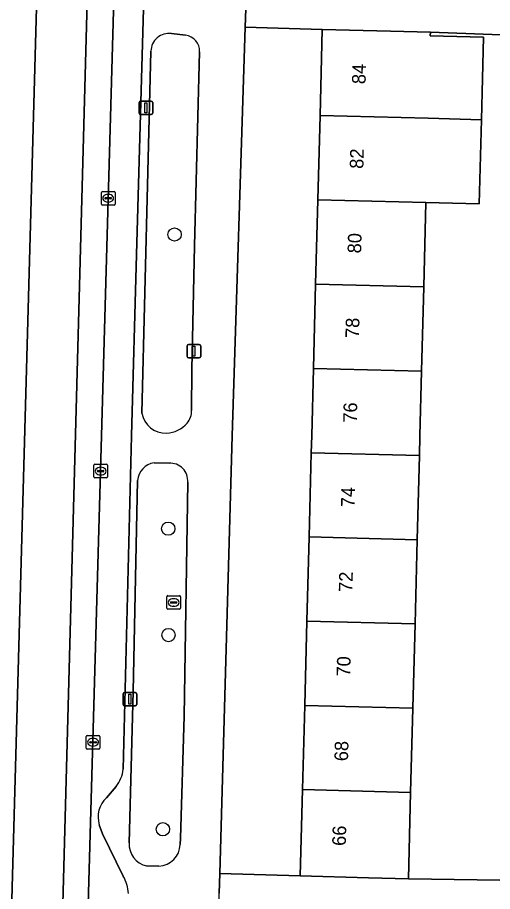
# Model space of a CAD drawing. Extents: x 162026 to 163502, y 387295 to 388169.
# Drawn here: x 162901 to 162935.8, y 387966.5 to 388030.7 of the extents above; entities that cross this region are included whole.
import ezdxf

# ---------------------------------------------------------------- set-up
doc = ezdxf.new("R2010")
doc.units = 0
for name, color, linetype in [('IMGEO_Boom', 7, 'Continuous'), ('IMGEO_Erf', 7, 'Continuous'), ('IMGEO_Fietspad_gesloten', 7, 'Continuous'), ('IMGEO_Groenvoorziening', 7, 'Continuous'), ('IMGEO_Kolk', 7, 'Continuous'), ('IMGEO_Lichtmast', 7, 'Continuous'), ('IMGEO_Pand', 7, 'Continuous'), ('IMGEO_Pand_nummerreeks', 7, 'Continuous'), ('IMGEO_Parkeervlak_open', 7, 'Continuous'), ('IMGEO_Rijbaan_lokaal_gesloten', 7, 'Continuous'), ('IMGEO_Rioolput', 7, 'Continuous'), ('IMGEO_Voetpad_open', 7, 'Continuous')]:
    doc.layers.add(name, color=color, linetype=linetype)

msp = doc.modelspace()

# ---------------------------------------------------------------- linework, layer by layer
at = {"layer": 'IMGEO_Boom'}
for centre in [(162912.495, 388014.794), (162912.026, 387993.19), (162912.046, 387985.378), (162911.635, 387971.112)]:
    msp.add_circle(centre, 0.489, dxfattribs=at)
at = {"layer": 'IMGEO_Erf'}
msp.add_lwpolyline([(162922.563, 388000), (162922.692, 388004.964), (162922.852, 388011.156), (162923.013, 388017.347), (162923.173, 388023.539), (162923.337, 388029.851), (162917.682, 388030.032), (162916.722, 388000), (162915.809, 387967.853), (162921.724, 387967.685), (162921.889, 387974.022), (162922.049, 387980.209), (162922.21, 387986.396), (162922.37, 387992.583), (162922.531, 387998.77)], close=True, dxfattribs=at)
msp.add_lwpolyline([(162942.908, 388029.217), (162931.273, 388029.645), (162931.266, 388029.381), (162935.182, 388029.28), (162935.024, 388023.211), (162934.864, 388017.04), (162930.949, 388017.141), (162930.788, 388010.95), (162930.627, 388004.758), (162930.504, 388000), (162930.467, 387998.564), (162930.306, 387992.377), (162930.146, 387986.19), (162929.985, 387980.003), (162929.824, 387973.816), (162929.66, 387967.479), (162941.412, 387967.299)], dxfattribs=at)
at = {"layer": 'IMGEO_Fietspad_gesloten'}
for points in [[(162903.619, 388077.509), (162901.498, 388077.6), (162901.494, 388077.516), (162899.383, 388000), (162898.278, 387962.027), (162898.072, 387958.759), (162897.596, 387940.468), (162897.548, 387939.45), (162899.815, 387939.393)], [(162908.764, 388058.137), (162909.394, 388076.512), (162909.458, 388077.274), (162907.308, 388077.349), (162903.572, 387939.298), (162905.708, 387939.244), (162905.423, 387939.747), (162907.132, 388000)]]:
    msp.add_lwpolyline(points, close=True, dxfattribs=at)
at = {"layer": 'IMGEO_Groenvoorziening'}
for points in [[(162913.298, 388029.43), (162912.265, 388029.558)], [(162910.753, 388028.256), (162910.092, 388001.684)], [(162913.738, 388001.881), (162913.768, 388004.873), (162913.951, 388013.971), (162914.334, 388028.224)], [(162912.084, 387998), (162911.002, 387998.029)], [(162909.768, 387996.72), (162909.457, 387981.242), (162909.155, 387970.124)], [(162912.905, 387969.997), (162912.938, 387970.466), (162913.19, 387979.417), (162913.457, 387996.598)], [(162910.435, 387968.415), (162911.337, 387968.402)]]:
    msp.add_lwpolyline(points, dxfattribs=at)
for centre, radius, start, end in [((162912.1, 388028.221), 1.347, 82.96335, 178.50087), ((162913.152, 388028.257), 1.183, 358.42338, 82.90429), ((162911.823, 388001.965), 1.753, 189.20643, 272.62252), ((162912.341, 388001.824), 1.398, 320.63309, 2.35141), ((162911.812, 388002.359), 2.148, 272.42673, 318.54095), ((162911.193, 387996.613), 1.429, 97.66974, 175.7089), ((162912.17, 387996.711), 1.292, 354.97948, 93.82303), ((162910.793, 387970.017), 1.641, 176.25283, 257.41183), ((162911.262, 387970.044), 1.644, 272.61154, 358.36661)]:
    msp.add_arc(centre, radius, start, end, dxfattribs=at)
at = {"layer": 'IMGEO_Kolk'}
for p, q in [((162907.118, 388017.033), (162907.118, 388017.885)), ((162907.193, 388017.959), (162908.045, 388017.959)), ((162907.42, 388017.502), (162907.818, 388017.502)), ((162907.606, 388017.739), (162907.631, 388017.739)), ((162908.119, 388017.885), (162908.119, 388017.033)), ((162908.045, 388016.959), (162907.193, 388016.959)), ((162907.377, 388017.453), (162907.377, 388017.465)), ((162907.815, 388017.416), (162907.417, 388017.416)), ((162907.629, 388017.179), (162907.604, 388017.179)), ((162907.861, 388017.465), (162907.861, 388017.453)), ((162906.564, 387996.992), (162906.564, 387997.844)), ((162906.639, 387997.918), (162907.491, 387997.918)), ((162907.052, 387997.698), (162907.077, 387997.698)), ((162907.565, 387997.844), (162907.565, 387996.992)), ((162906.823, 387997.412), (162906.823, 387997.424)), ((162907.261, 387997.375), (162906.863, 387997.375)), ((162906.866, 387997.461), (162907.264, 387997.461)), ((162907.075, 387997.138), (162907.05, 387997.138)), ((162907.307, 387997.424), (162907.307, 387997.412)), ((162907.491, 387996.918), (162906.639, 387996.918)), ((162906.006, 387977.075), (162906.006, 387977.927)), ((162906.081, 387978.001), (162906.933, 387978.001)), ((162906.494, 387977.781), (162906.519, 387977.781)), ((162907.007, 387977.927), (162907.007, 387977.075)), ((162906.265, 387977.495), (162906.265, 387977.507)), ((162906.703, 387977.458), (162906.305, 387977.458)), ((162906.308, 387977.544), (162906.706, 387977.544)), ((162906.517, 387977.221), (162906.492, 387977.221)), ((162906.749, 387977.507), (162906.749, 387977.495)), ((162906.933, 387977.001), (162906.081, 387977.001))]:
    msp.add_line(p, q, dxfattribs=at)
for points in [[(162907.118, 388017.033), (162907.118, 388017.885)], [(162907.193, 388017.959), (162908.045, 388017.959)], [(162908.119, 388017.885), (162908.119, 388017.033)], [(162908.045, 388016.959), (162907.193, 388016.959)], [(162906.564, 387996.992), (162906.564, 387997.844)], [(162906.639, 387997.918), (162907.491, 387997.918)], [(162907.565, 387997.844), (162907.565, 387996.992)], [(162907.491, 387996.918), (162906.639, 387996.918)], [(162906.006, 387977.075), (162906.006, 387977.927)], [(162906.081, 387978.001), (162906.933, 387978.001)], [(162907.007, 387977.927), (162907.007, 387977.075)], [(162906.933, 387977.001), (162906.081, 387977.001)]]:
    msp.add_lwpolyline(points, dxfattribs=at)
for centre, radius, start, end in [((162907.195, 388017.883), 0.0765, 91.55205, 178.44795), ((162907.195, 388017.883), 0.0765, 91.55205, 178.44795), ((162907.417, 388017.462), 0.0403, 85.87752, 175.75265), ((162907.822, 388017.464), 0.0386, 1.73085, 96.63898), ((162908.043, 388017.883), 0.0765, 1.55205, 88.44795), ((162908.043, 388017.883), 0.0765, 1.55205, 88.44795), ((162907.195, 388017.035), 0.0765, 181.55205, 268.44795), ((162907.195, 388017.035), 0.0765, 181.55205, 268.44795), ((162907.414, 388017.452), 0.0366, 178.93798, 274.71019), ((162907.818, 388017.459), 0.043, 264.86636, 352.45326), ((162908.043, 388017.035), 0.0765, 271.55205, 358.44795), ((162908.043, 388017.035), 0.0765, 271.55205, 358.44795), ((162906.641, 387997.842), 0.0765, 91.55205, 178.44795), ((162906.641, 387997.842), 0.0765, 91.55205, 178.44795), ((162907.489, 387997.842), 0.0765, 1.55205, 88.44795), ((162907.489, 387997.842), 0.0765, 1.55205, 88.44795), ((162906.641, 387996.994), 0.0765, 181.55205, 268.44795), ((162906.641, 387996.994), 0.0765, 181.55205, 268.44795), ((162906.863, 387997.421), 0.0403, 85.87752, 175.75265), ((162906.86, 387997.411), 0.0366, 178.93798, 274.71019), ((162907.264, 387997.418), 0.043, 264.86636, 352.45326), ((162907.268, 387997.423), 0.0386, 1.73085, 96.63898), ((162907.489, 387996.994), 0.0765, 271.55205, 358.44795), ((162907.489, 387996.994), 0.0765, 271.55205, 358.44795), ((162906.083, 387977.925), 0.0765, 91.55205, 178.44795), ((162906.083, 387977.925), 0.0765, 91.55205, 178.44795), ((162906.931, 387977.925), 0.0765, 1.55205, 88.44795), ((162906.931, 387977.925), 0.0765, 1.55205, 88.44795), ((162906.083, 387977.077), 0.0765, 181.55205, 268.44795), ((162906.083, 387977.077), 0.0765, 181.55205, 268.44795), ((162906.305, 387977.504), 0.0403, 85.87752, 175.75265), ((162906.302, 387977.494), 0.0366, 178.93798, 274.71019), ((162906.706, 387977.501), 0.043, 264.86636, 352.45326), ((162906.71, 387977.506), 0.0386, 1.73085, 96.63898), ((162906.931, 387977.077), 0.0765, 271.55205, 358.44795), ((162906.931, 387977.077), 0.0765, 271.55205, 358.44795)]:
    msp.add_arc(centre, radius, start, end, dxfattribs=at)
for centre, major_axis, ratio, start_param, end_param in [((162907.605, 388017.459), (-0.387, 0.002), 0.722429, 4.712389, 7.853982), ((162907.63, 388017.459), (-0.39, 0.002), 0.717154, 1.570796, 4.712389), ((162907.051, 387997.418), (-0.387, 0.002), 0.722429, 4.712389, 7.853982), ((162907.076, 387997.418), (-0.39, 0.002), 0.717154, 1.570796, 4.712389), ((162906.493, 387977.501), (-0.387, 0.002), 0.722429, 4.712389, 7.853982), ((162906.518, 387977.501), (-0.39, 0.002), 0.717154, 1.570796, 4.712389)]:
    msp.add_ellipse(centre, major_axis=major_axis, ratio=ratio, start_param=start_param, end_param=end_param, dxfattribs=at)
at = {"layer": 'IMGEO_Lichtmast'}
for p, q in [((162909.996, 388024.598), (162910.786, 388024.598)), ((162910.786, 388024.598), (162909.996, 388024.598)), ((162909.896, 388023.698), (162909.896, 388024.498)), ((162909.896, 388024.498), (162909.896, 388023.698)), ((162910.886, 388024.498), (162910.886, 388023.698)), ((162910.886, 388023.698), (162910.886, 388024.498)), ((162910.786, 388023.598), (162909.996, 388023.598)), ((162909.996, 388023.598), (162910.786, 388023.598)), ((162913.42, 388005.829), (162913.42, 388006.629)), ((162913.42, 388006.629), (162913.42, 388005.829)), ((162913.52, 388006.729), (162914.31, 388006.729)), ((162914.31, 388006.729), (162913.52, 388006.729)), ((162914.41, 388006.629), (162914.41, 388005.829)), ((162914.41, 388005.829), (162914.41, 388006.629)), ((162914.31, 388005.729), (162913.52, 388005.729)), ((162913.52, 388005.729), (162914.31, 388005.729)), ((162908.722, 387980.266), (162908.722, 387981.066)), ((162908.722, 387981.066), (162908.722, 387980.266)), ((162908.822, 387981.166), (162909.612, 387981.166)), ((162909.612, 387981.166), (162908.822, 387981.166)), ((162909.712, 387981.066), (162909.712, 387980.266)), ((162909.712, 387980.266), (162909.712, 387981.066)), ((162909.612, 387980.166), (162908.822, 387980.166)), ((162908.822, 387980.166), (162909.612, 387980.166))]:
    msp.add_line(p, q, dxfattribs=at)
for points in [[(162910.316, 388024.473), (162910.466, 388024.473), (162910.466, 388023.723), (162910.316, 388023.723), (162910.316, 388024.473)], [(162913.84, 388006.604), (162913.99, 388006.604), (162913.99, 388005.854), (162913.84, 388005.854), (162913.84, 388006.604)], [(162909.142, 387981.041), (162909.292, 387981.041), (162909.292, 387980.291), (162909.142, 387980.291), (162909.142, 387981.041)]]:
    msp.add_lwpolyline(points, dxfattribs=at)
for centre, start, end in [((162909.996, 388024.498), 90, 180), ((162909.996, 388024.498), 90, 180), ((162910.786, 388024.498), 0, 90), ((162910.786, 388024.498), 360, 90), ((162909.996, 388023.698), 180, 270), ((162909.996, 388023.698), 180, 270), ((162910.786, 388023.698), 270, 0), ((162910.786, 388023.698), 270, 0), ((162913.52, 388006.629), 90, 180), ((162913.52, 388006.629), 90, 180), ((162914.31, 388006.629), 0, 90), ((162914.31, 388006.629), 360, 90), ((162913.52, 388005.829), 180, 270), ((162913.52, 388005.829), 180, 270), ((162914.31, 388005.829), 270, 0), ((162914.31, 388005.829), 270, 0), ((162908.822, 387981.066), 90, 180), ((162908.822, 387981.066), 90, 180), ((162909.612, 387981.066), 0, 90), ((162909.612, 387981.066), 360, 90), ((162908.822, 387980.266), 180, 270), ((162908.822, 387980.266), 180, 270), ((162909.612, 387980.266), 270, 0), ((162909.612, 387980.266), 270, 0)]:
    msp.add_arc(centre, 0.1, start, end, dxfattribs=at)
at = {"layer": 'IMGEO_Pand'}
for points in [[(162931.266, 388029.381), (162931.273, 388029.645), (162928.336, 388029.721), (162923.337, 388029.851), (162923.173, 388023.539), (162931.109, 388023.333), (162935.024, 388023.211), (162935.182, 388029.28)], [(162935.024, 388023.211), (162931.109, 388023.333), (162923.173, 388023.539), (162923.013, 388017.347), (162930.949, 388017.141), (162934.864, 388017.04)], [(162923.013, 388017.347), (162922.852, 388011.156), (162930.788, 388010.95), (162930.949, 388017.141)], [(162930.627, 388004.758), (162930.788, 388010.95), (162922.852, 388011.156), (162922.692, 388004.964)], [(162922.692, 388004.964), (162922.563, 388000), (162922.531, 387998.77), (162930.467, 387998.564), (162930.504, 388000), (162930.627, 388004.758)], [(162922.531, 387998.77), (162922.37, 387992.583), (162930.306, 387992.377), (162930.467, 387998.564)], [(162930.146, 387986.19), (162930.306, 387992.377), (162922.37, 387992.583), (162922.21, 387986.396)], [(162929.985, 387980.003), (162930.146, 387986.19), (162922.21, 387986.396), (162922.049, 387980.209)], [(162922.049, 387980.209), (162921.889, 387974.022), (162929.824, 387973.816), (162929.985, 387980.003)], [(162921.889, 387974.022), (162921.724, 387967.685), (162926.723, 387967.555), (162929.66, 387967.479), (162929.824, 387973.816)]]:
    msp.add_lwpolyline(points, close=True, dxfattribs=at)
at = {"layer": 'IMGEO_Parkeervlak_open'}
for points in [[(162909.458, 388077.274), (162909.394, 388076.512), (162908.764, 388058.137), (162907.132, 388000), (162905.423, 387939.747), (162905.708, 387939.244), (162905.709, 387939.387)], [(162909.699, 388013.338), (162911.347, 388070.968), (162911.403, 388073.627)], [(162908.724, 387975.533), (162909.319, 388000), (162909.699, 388013.338)], [(162907.492, 387973.424), (162908.211, 387974.246)], [(162908.728, 387967.668), (162907.208, 387970.785), (162906.966, 387971.442)]]:
    msp.add_lwpolyline(points, dxfattribs=at)
for centre, radius, start, end in [((162906.043, 387975.856), 2.7, 323.40294, 353.13247), ((162908.774, 387972.023), 1.899, 132.46032, 197.81363), ((162905.868, 387966.108), 3.258, 5.07097, 28.60832)]:
    msp.add_arc(centre, radius, start, end, dxfattribs=at)
at = {"layer": 'IMGEO_Rijbaan_lokaal_gesloten'}
msp.add_lwpolyline([(162907.308, 388077.349), (162903.619, 388077.509), (162899.815, 387939.393), (162903.572, 387939.298)], close=True, dxfattribs=at)
at = {"layer": 'IMGEO_Rioolput'}
for p, q in [((162911.927, 387987.343), (162911.927, 387988.195)), ((162912.002, 387988.269), (162912.854, 387988.269)), ((162912.415, 387988.049), (162912.44, 387988.049)), ((162912.928, 387988.195), (162912.928, 387987.343)), ((162912.186, 387987.763), (162912.186, 387987.775)), ((162912.624, 387987.726), (162912.226, 387987.726)), ((162912.229, 387987.812), (162912.627, 387987.812)), ((162912.438, 387987.489), (162912.413, 387987.489)), ((162912.67, 387987.775), (162912.67, 387987.763)), ((162912.854, 387987.269), (162912.002, 387987.269))]:
    msp.add_line(p, q, dxfattribs=at)
for points in [[(162911.927, 387987.343), (162911.927, 387988.195)], [(162912.002, 387988.269), (162912.854, 387988.269)], [(162912.928, 387988.195), (162912.928, 387987.343)], [(162912.854, 387987.269), (162912.002, 387987.269)]]:
    msp.add_lwpolyline(points, dxfattribs=at)
for centre, radius, start, end in [((162912.004, 387988.193), 0.0765, 91.55205, 178.44795), ((162912.004, 387988.193), 0.0765, 91.55205, 178.44795), ((162912.852, 387988.193), 0.0765, 1.55205, 88.44795), ((162912.852, 387988.193), 0.0765, 1.55205, 88.44795), ((162912.004, 387987.345), 0.0765, 181.55205, 268.44795), ((162912.004, 387987.345), 0.0765, 181.55205, 268.44795), ((162912.226, 387987.772), 0.0403, 85.87752, 175.75265), ((162912.223, 387987.762), 0.0366, 178.93798, 274.71019), ((162912.627, 387987.769), 0.043, 264.86636, 352.45326), ((162912.631, 387987.774), 0.0386, 1.73085, 96.63898), ((162912.852, 387987.345), 0.0765, 271.55205, 358.44795), ((162912.852, 387987.345), 0.0765, 271.55205, 358.44795)]:
    msp.add_arc(centre, radius, start, end, dxfattribs=at)
for centre, major_axis, ratio, start_param, end_param in [((162912.414, 387987.769), (-0.387, 0.002), 0.722429, 4.712389, 7.853982), ((162912.439, 387987.769), (-0.39, 0.002), 0.717154, 1.570796, 4.712389)]:
    msp.add_ellipse(centre, major_axis=major_axis, ratio=ratio, start_param=start_param, end_param=end_param, dxfattribs=at)
at = {"layer": 'IMGEO_Voetpad_open'}
for points in [[(162915.105, 387943.07), (162915.768, 387966.414), (162915.809, 387967.853), (162916.722, 388000), (162917.682, 388030.032), (162917.725, 388031.38), (162918.964, 388070.161), (162919.022, 388071.977), (162919.025, 388072.045), (162919.124, 388077.36), (162919.395, 388086.776), (162919.417, 388087.324), (162918.945, 388087.333), (162918.466, 388087.318)], [(162911.403, 388073.627), (162911.347, 388070.968), (162909.699, 388013.338), (162909.319, 388000), (162908.724, 387975.533)], [(162917.725, 388031.38), (162917.682, 388030.032), (162923.337, 388029.851), (162928.336, 388029.721), (162931.273, 388029.645), (162942.908, 388029.217)], [(162912.265, 388029.558), (162913.298, 388029.43)], [(162910.092, 388001.684), (162910.753, 388028.256)], [(162914.334, 388028.224), (162913.951, 388013.971), (162913.768, 388004.873), (162913.738, 388001.881)], [(162911.002, 387998.029), (162912.084, 387998)], [(162909.155, 387970.124), (162909.457, 387981.242), (162909.768, 387996.72)], [(162913.457, 387996.598), (162913.19, 387979.417), (162912.938, 387970.466), (162912.905, 387969.997)], [(162908.211, 387974.246), (162907.492, 387973.424)], [(162906.966, 387971.442), (162907.208, 387970.785), (162908.728, 387967.668)], [(162911.337, 387968.402), (162910.435, 387968.415)], [(162941.412, 387967.299), (162929.66, 387967.479), (162926.723, 387967.555), (162921.724, 387967.685), (162915.809, 387967.853), (162915.768, 387966.414)]]:
    msp.add_lwpolyline(points, dxfattribs=at)
for centre, radius, start, end in [((162912.1, 388028.221), 1.347, 82.96335, 178.50087), ((162913.152, 388028.257), 1.183, 358.42338, 82.90429), ((162911.823, 388001.965), 1.753, 189.20643, 272.62252), ((162912.341, 388001.824), 1.398, 320.63309, 2.35141), ((162911.812, 388002.359), 2.148, 272.42673, 318.54095), ((162911.193, 387996.613), 1.429, 97.66974, 175.7089), ((162912.17, 387996.711), 1.292, 354.97948, 93.82303), ((162906.043, 387975.856), 2.7, 323.40294, 353.13247), ((162908.774, 387972.023), 1.899, 132.46032, 197.81363), ((162910.793, 387970.017), 1.641, 176.25283, 257.41183), ((162911.262, 387970.044), 1.644, 272.61154, 358.36661), ((162905.868, 387966.108), 3.258, 5.07097, 28.60832)]:
    msp.add_arc(centre, radius, start, end, dxfattribs=at)

# ---------------------------------------------------------------- texts
at = {"layer": 'IMGEO_Pand_nummerreeks'}
for s, rotation, p in [('84', 88.51625, (162926.514, 388025.831)), ('82', 88.51625, (162926.352, 388019.612)), ('80', 88.5137, (162926.192, 388013.401)), ('78', 88.5137, (162926.03, 388007.185)), ('76', 88.5137, (162925.869, 388000.965)), ('74', 88.51103, (162925.709, 387994.75)), ('72', 88.51103, (162925.547, 387988.53)), ('70', 88.51103, (162925.386, 387982.319)), ('68', 88.51103, (162925.224, 387976.102)), ('66', 88.51103, (162925.063, 387969.882))]:
    msp.add_text(s, height=1, rotation=rotation, dxfattribs=at).set_placement(p)

doc.saveas('drawing.dxf')
